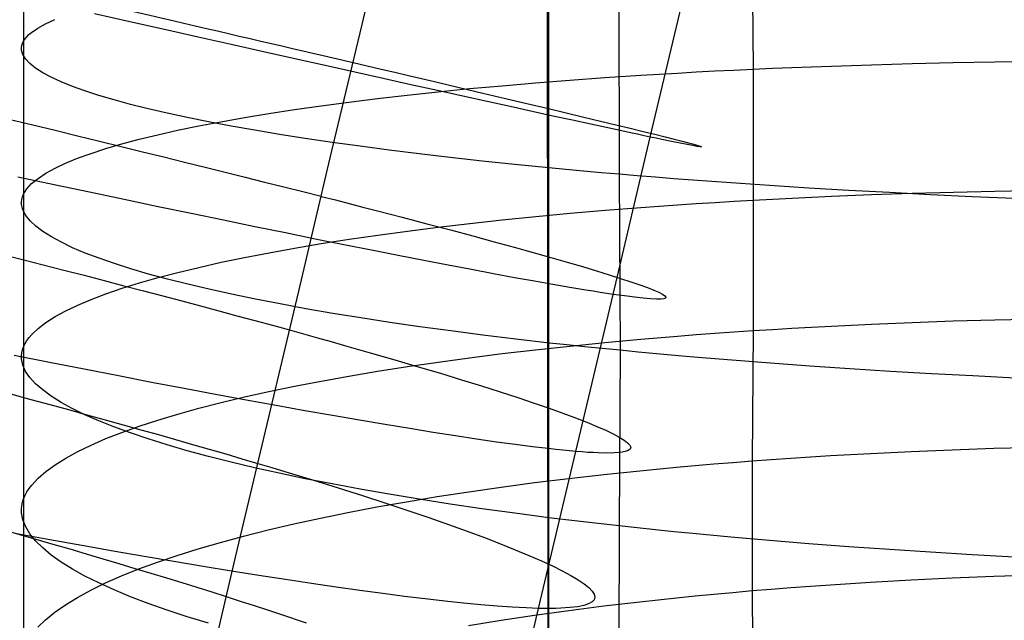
# Model space of a CAD drawing. Extents: x -383 to 1849, y -1185 to -529.
# Tile 333 of 656: x 235 to 246, y -1028 to -1021. Entities that reach past the tile are written whole.
import ezdxf

# ---------------------------------------------------------------- set-up
doc = ezdxf.new("R2010")
doc.units = 0
doc.layers.add('PREDEFINITO', color=7, linetype='CONTINUOUS')

msp = doc.modelspace()

# ---------------------------------------------------------------- linework, layer by layer
at = {"layer": 'PREDEFINITO'}
for p, q in [((241.155, -878.045, 420), (241.292, -1065.257, 420)), ((241.155, -878.045, 370), (241.292, -1065.257, 370)), ((241.285, -1079.125, 395), (241.259, -884.982, 395)), ((242.423, -1022.649, 482.773), (243.268, -1019.092, 482.701)), ((235.341, -1019.837, 663.098), (235.34, -1021.566, 663)), ((239.166, -1021.377, 497.225), (239.523, -1019.869, 497.171)), ((243.574, -1020.402, 650.514), (243.584, -1021.882, 650.4)), ((242.069, -1021.079, 676.434), (242.07, -1023.069, 676.307)), ((235.59, -1021.37, 661.078), (235.694, -1021.322, 660.604)), ((236.542, -1021.348, 474.671), (236.143, -1021.258, 474.4)), ((235.431, -1021.467, 662.035), (235.503, -1021.418, 661.556)), ((235.503, -1021.418, 661.556), (235.59, -1021.37, 661.078)), ((236.933, -1021.436, 474.955), (236.542, -1021.348, 474.671)), ((237.315, -1021.521, 475.251), (236.933, -1021.436, 474.955)), ((238.807, -1022.885, 497.307), (239.166, -1021.377, 497.225)), ((235.34, -1021.566, 663), (235.357, -1021.541, 662.758)), ((235.357, -1021.541, 662.758), (235.377, -1021.516, 662.517)), ((235.377, -1021.516, 662.517), (235.402, -1021.492, 662.276)), ((235.402, -1021.492, 662.276), (235.431, -1021.467, 662.035)), ((237.688, -1021.605, 475.559), (237.315, -1021.521, 475.251)), ((235.317, -1021.641, 663.726), (235.321, -1021.616, 663.484)), ((235.318, -1021.667, 663.968), (235.317, -1021.641, 663.726)), ((235.333, -1021.718, 664.453), (235.318, -1021.667, 663.968)), ((235.321, -1021.616, 663.484), (235.328, -1021.591, 663.242)), ((235.328, -1021.591, 663.242), (235.34, -1021.566, 663)), ((235.34, -1021.566, 663), (235.341, -1023.293, 662.866)), ((238.052, -1021.687, 475.88), (237.688, -1021.605, 475.559)), ((235.365, -1021.769, 664.937), (235.333, -1021.718, 664.453)), ((235.413, -1021.82, 665.42), (235.365, -1021.769, 664.937)), ((238.406, -1021.766, 476.212), (238.052, -1021.687, 475.88)), ((238.75, -1021.842, 476.555), (238.406, -1021.766, 476.212)), ((235.477, -1021.871, 665.901), (235.413, -1021.82, 665.42)), ((235.558, -1021.923, 666.381), (235.477, -1021.871, 665.901)), ((239.084, -1021.917, 476.908), (238.75, -1021.842, 476.555)), ((239.064, -1021.807, 497.379), (239.225, -1021.845, 497.2)), ((239.225, -1021.845, 497.2), (239.383, -1021.882, 497.019)), ((239.383, -1021.882, 497.019), (239.537, -1021.918, 496.834)), ((243.153, -1021.903, 650.626), (243.368, -1021.893, 650.511)), ((243.368, -1021.893, 650.511), (243.584, -1021.882, 650.4)), ((243.584, -1021.882, 650.4), (243.803, -1021.873, 650.293)), ((243.584, -1021.882, 650.4), (243.586, -1023.361, 650.262)), ((243.803, -1021.873, 650.293), (244.023, -1021.864, 650.19)), ((244.023, -1021.864, 650.19), (244.246, -1021.855, 650.09)), ((244.246, -1021.855, 650.09), (244.47, -1021.847, 649.995)), ((244.47, -1021.847, 649.995), (244.923, -1021.832, 649.815)), ((244.923, -1021.832, 649.815), (245.382, -1021.82, 649.652)), ((245.382, -1021.82, 649.652), (245.847, -1021.809, 649.503)), ((245.847, -1021.809, 649.503), (246.317, -1021.801, 649.37)), ((246.317, -1021.801, 649.37), (246.791, -1021.794, 649.252)), ((235.654, -1021.974, 666.858), (235.558, -1021.923, 666.381)), ((235.766, -1022.026, 667.332), (235.654, -1021.974, 666.858)), ((239.406, -1021.988, 477.272), (239.084, -1021.917, 476.908)), ((239.717, -1022.058, 477.646), (239.406, -1021.988, 477.272)), ((239.537, -1021.918, 496.834), (239.689, -1021.954, 496.646)), ((239.689, -1021.954, 496.646), (239.983, -1022.023, 496.263)), ((241.514, -1022.006, 651.677), (241.91, -1021.978, 651.393)), ((241.91, -1021.978, 651.393), (242.316, -1021.951, 651.123)), ((242.316, -1021.951, 651.123), (242.73, -1021.926, 650.867)), ((242.73, -1021.926, 650.867), (242.941, -1021.914, 650.745)), ((242.941, -1021.914, 650.745), (243.153, -1021.903, 650.626)), ((235.893, -1022.077, 667.802), (235.766, -1022.026, 667.332)), ((236.035, -1022.128, 668.269), (235.893, -1022.077, 667.802)), ((240.017, -1022.124, 478.03), (239.717, -1022.058, 477.646)), ((239.983, -1022.023, 496.263), (240.264, -1022.089, 495.87)), ((240.024, -1022.138, 652.94), (240.381, -1022.102, 652.606)), ((240.264, -1022.089, 495.87), (240.532, -1022.152, 495.466)), ((240.381, -1022.102, 652.606), (240.749, -1022.069, 652.284)), ((240.749, -1022.069, 652.284), (241.126, -1022.036, 651.974)), ((241.126, -1022.036, 651.974), (241.514, -1022.006, 651.677)), ((236.192, -1022.179, 668.731), (236.035, -1022.128, 668.269)), ((236.364, -1022.23, 669.189), (236.192, -1022.179, 668.731)), ((239.016, -1022.254, 654.01), (239.341, -1022.214, 653.643)), ((239.341, -1022.214, 653.643), (239.677, -1022.175, 653.286)), ((239.677, -1022.175, 653.286), (240.024, -1022.138, 652.94)), ((240.304, -1022.188, 478.422), (240.017, -1022.124, 478.03)), ((240.578, -1022.248, 478.824), (240.304, -1022.188, 478.422)), ((240.532, -1022.152, 495.466), (240.787, -1022.213, 495.053)), ((240.787, -1022.213, 495.053), (241.029, -1022.27, 494.632)), ((236.55, -1022.28, 669.641), (236.364, -1022.23, 669.189)), ((236.75, -1022.33, 670.087), (236.55, -1022.28, 669.641)), ((236.964, -1022.379, 670.527), (236.75, -1022.33, 670.087)), ((238.402, -1022.339, 654.774), (238.703, -1022.296, 654.387)), ((238.703, -1022.296, 654.387), (239.016, -1022.254, 654.01)), ((240.84, -1022.306, 479.234), (240.578, -1022.248, 478.824)), ((241.089, -1022.36, 479.652), (240.84, -1022.306, 479.234)), ((241.029, -1022.27, 494.632), (241.257, -1022.324, 494.201)), ((241.257, -1022.324, 494.201), (241.472, -1022.376, 493.764)), ((237.191, -1022.428, 670.96), (236.964, -1022.379, 670.527)), ((237.432, -1022.477, 671.386), (237.191, -1022.428, 670.96)), ((237.571, -1022.476, 655.988), (237.836, -1022.429, 655.575)), ((237.836, -1022.429, 655.575), (238.112, -1022.383, 655.17)), ((238.112, -1022.383, 655.17), (238.402, -1022.339, 654.774)), ((241.323, -1022.412, 480.077), (241.089, -1022.36, 479.652)), ((241.544, -1022.46, 480.511), (241.323, -1022.412, 480.077)), ((241.472, -1022.376, 493.764), (241.673, -1022.424, 493.318)), ((241.673, -1022.424, 493.318), (241.861, -1022.469, 492.866)), ((237.082, -1022.573, 656.837), (237.32, -1022.524, 656.409)), ((237.32, -1022.524, 656.409), (237.571, -1022.476, 655.988)), ((237.686, -1022.525, 671.804), (237.432, -1022.477, 671.386)), ((237.953, -1022.572, 672.214), (237.686, -1022.525, 671.804)), ((241.751, -1022.505, 480.951), (241.544, -1022.46, 480.511)), ((241.942, -1022.546, 481.397), (241.751, -1022.505, 480.951)), ((241.861, -1022.469, 492.866), (242.035, -1022.511, 492.408)), ((242.118, -1022.584, 481.85), (241.942, -1022.546, 481.397)), ((242.035, -1022.511, 492.408), (242.195, -1022.55, 491.944)), ((242.195, -1022.55, 491.944), (242.341, -1022.586, 491.476)), ((236.648, -1022.675, 657.714), (236.858, -1022.623, 657.273)), ((236.858, -1022.623, 657.273), (237.082, -1022.573, 656.837)), ((238.232, -1022.619, 672.615), (237.953, -1022.572, 672.214)), ((238.524, -1022.665, 673.006), (238.232, -1022.619, 672.615)), ((238.828, -1022.71, 673.388), (238.524, -1022.665, 673.006)), ((242.002, -1024.426, 482.86), (242.423, -1022.649, 482.773)), ((242.2, -1022.602, 482.079), (242.118, -1022.584, 481.85)), ((242.279, -1022.618, 482.309), (242.2, -1022.602, 482.079)), ((242.353, -1022.634, 482.54), (242.279, -1022.618, 482.309)), ((242.341, -1022.586, 491.476), (242.473, -1022.618, 491.002)), ((242.423, -1022.649, 482.773), (242.353, -1022.634, 482.54)), ((242.489, -1022.663, 483.007), (242.423, -1022.649, 482.773)), ((242.473, -1022.618, 491.002), (242.59, -1022.647, 490.525)), ((242.552, -1022.676, 483.242), (242.489, -1022.663, 483.007)), ((242.59, -1022.647, 490.525), (242.693, -1022.673, 490.044)), ((236.104, -1022.834, 659.073), (236.27, -1022.78, 658.615)), ((236.27, -1022.78, 658.615), (236.452, -1022.727, 658.162)), ((236.452, -1022.727, 658.162), (236.648, -1022.675, 657.714)), ((239.144, -1022.754, 673.76), (238.828, -1022.71, 673.388)), ((239.472, -1022.797, 674.121), (239.144, -1022.754, 673.76)), ((242.61, -1022.688, 483.478), (242.552, -1022.676, 483.242)), ((242.663, -1022.699, 483.716), (242.61, -1022.688, 483.478)), ((242.759, -1022.719, 484.193), (242.663, -1022.699, 483.716)), ((242.693, -1022.673, 490.044), (242.782, -1022.696, 489.56)), ((242.839, -1022.734, 484.675), (242.759, -1022.719, 484.193)), ((242.782, -1022.696, 489.56), (242.856, -1022.715, 489.073)), ((242.903, -1022.746, 485.159), (242.839, -1022.734, 484.675)), ((242.856, -1022.715, 489.073), (242.915, -1022.731, 488.585)), ((242.951, -1022.755, 485.645), (242.903, -1022.746, 485.159)), ((242.915, -1022.731, 488.585), (242.959, -1022.744, 488.095)), ((242.983, -1022.76, 486.134), (242.951, -1022.755, 485.645)), ((242.959, -1022.744, 488.095), (242.988, -1022.753, 487.605)), ((243, -1022.761, 486.623), (242.983, -1022.76, 486.134)), ((242.988, -1022.753, 487.605), (243.002, -1022.759, 487.114)), ((243.002, -1022.759, 487.114), (243, -1022.761, 486.623)), ((235.816, -1022.945, 660.003), (235.952, -1022.889, 659.536)), ((235.952, -1022.889, 659.536), (236.104, -1022.834, 659.073)), ((238.45, -1024.391, 497.42), (238.807, -1022.885, 497.307)), ((239.81, -1022.839, 674.471), (239.472, -1022.797, 674.121)), ((240.161, -1022.881, 674.809), (239.81, -1022.839, 674.471)), ((240.522, -1022.921, 675.135), (240.161, -1022.881, 674.809)), ((235.591, -1023.059, 660.947), (235.696, -1023.002, 660.473)), ((235.696, -1023.002, 660.473), (235.816, -1022.945, 660.003)), ((240.893, -1022.96, 675.448), (240.522, -1022.921, 675.135)), ((241.275, -1022.997, 675.748), (240.893, -1022.96, 675.448)), ((241.47, -1023.016, 675.893), (241.275, -1022.997, 675.748)), ((235.685, -1023.188, 474.491), (235.277, -1023.101, 474.234)), ((235.432, -1023.175, 661.903), (235.504, -1023.117, 661.424)), ((235.504, -1023.117, 661.424), (235.591, -1023.059, 660.947)), ((241.668, -1023.034, 676.035), (241.47, -1023.016, 675.893)), ((241.868, -1023.052, 676.172), (241.668, -1023.034, 676.035)), ((242.07, -1023.069, 676.307), (241.868, -1023.052, 676.172)), ((242.275, -1023.086, 676.438), (242.07, -1023.069, 676.307)), ((242.07, -1023.069, 676.307), (242.081, -1025.058, 676.148)), ((242.482, -1023.103, 676.565), (242.275, -1023.086, 676.438)), ((242.691, -1023.12, 676.688), (242.482, -1023.103, 676.565)), ((235.378, -1023.234, 662.384), (235.403, -1023.204, 662.143)), ((235.403, -1023.204, 662.143), (235.432, -1023.175, 661.903)), ((236.085, -1023.273, 474.762), (235.685, -1023.188, 474.491)), ((242.903, -1023.136, 676.808), (242.691, -1023.12, 676.688)), ((243.332, -1023.167, 677.036), (242.903, -1023.136, 676.808)), ((243.77, -1023.197, 677.25), (243.332, -1023.167, 677.036)), ((244.215, -1023.225, 677.449), (243.77, -1023.197, 677.25)), ((244.667, -1023.252, 677.634), (244.215, -1023.225, 677.449)), ((235.321, -1023.353, 663.349), (235.329, -1023.323, 663.108)), ((235.329, -1023.323, 663.108), (235.341, -1023.293, 662.866)), ((235.341, -1023.293, 662.866), (235.357, -1023.263, 662.625)), ((235.341, -1023.293, 662.866), (235.341, -1025.017, 662.699)), ((235.357, -1023.263, 662.625), (235.378, -1023.234, 662.384)), ((236.477, -1023.356, 475.045), (236.085, -1023.273, 474.762)), ((238.705, -1023.319, 497.463), (238.865, -1023.36, 497.284)), ((243.805, -1023.35, 650.155), (244.025, -1023.339, 650.052)), ((244.025, -1023.339, 650.052), (244.247, -1023.328, 649.953)), ((244.247, -1023.328, 649.953), (244.471, -1023.318, 649.857)), ((244.471, -1023.318, 649.857), (244.924, -1023.3, 649.678)), ((245.126, -1023.277, 677.803), (244.667, -1023.252, 677.634)), ((244.924, -1023.3, 649.678), (245.383, -1023.284, 649.515)), ((245.59, -1023.301, 677.958), (245.126, -1023.277, 677.803)), ((245.383, -1023.284, 649.515), (245.848, -1023.271, 649.366)), ((246.06, -1023.324, 678.098), (245.59, -1023.301, 677.958)), ((245.848, -1023.271, 649.366), (246.318, -1023.259, 649.234)), ((246.534, -1023.345, 678.223), (246.06, -1023.324, 678.098)), ((246.318, -1023.259, 649.234), (246.793, -1023.25, 649.116)), ((235.318, -1023.383, 663.591), (235.321, -1023.353, 663.349)), ((235.319, -1023.413, 663.833), (235.318, -1023.383, 663.591)), ((235.334, -1023.473, 664.317), (235.319, -1023.413, 663.833)), ((236.861, -1023.436, 475.341), (236.477, -1023.356, 475.045)), ((237.235, -1023.514, 475.65), (236.861, -1023.436, 475.341)), ((238.865, -1023.36, 497.284), (239.022, -1023.4, 497.103)), ((239.022, -1023.4, 497.103), (239.176, -1023.44, 496.918)), ((239.176, -1023.44, 496.918), (239.327, -1023.479, 496.731)), ((241.912, -1023.476, 651.253), (242.318, -1023.444, 650.984)), ((242.318, -1023.444, 650.984), (242.732, -1023.414, 650.728)), ((242.732, -1023.414, 650.728), (242.943, -1023.4, 650.606)), ((242.943, -1023.4, 650.606), (243.155, -1023.387, 650.488)), ((243.155, -1023.387, 650.488), (243.37, -1023.374, 650.373)), ((243.37, -1023.374, 650.373), (243.586, -1023.361, 650.262)), ((243.586, -1023.361, 650.262), (243.585, -1024.836, 650.097)), ((243.586, -1023.361, 650.262), (243.805, -1023.35, 650.155)), ((235.366, -1023.534, 664.8), (235.334, -1023.473, 664.317)), ((235.414, -1023.595, 665.282), (235.366, -1023.534, 664.8)), ((237.601, -1023.589, 475.97), (237.235, -1023.514, 475.65)), ((239.327, -1023.479, 496.731), (239.62, -1023.555, 496.348)), ((239.62, -1023.555, 496.348), (239.899, -1023.628, 495.954)), ((240.751, -1023.585, 652.142), (241.128, -1023.546, 651.833)), ((241.128, -1023.546, 651.833), (241.516, -1023.51, 651.536)), ((241.516, -1023.51, 651.536), (241.912, -1023.476, 651.253)), ((235.479, -1023.656, 665.762), (235.414, -1023.595, 665.282)), ((235.559, -1023.716, 666.241), (235.479, -1023.656, 665.762)), ((237.956, -1023.662, 476.302), (237.601, -1023.589, 475.97)), ((238.302, -1023.733, 476.645), (237.956, -1023.662, 476.302)), ((239.679, -1023.711, 653.142), (240.026, -1023.667, 652.797)), ((239.899, -1023.628, 495.954), (240.166, -1023.698, 495.551)), ((240.026, -1023.667, 652.797), (240.383, -1023.625, 652.464)), ((240.383, -1023.625, 652.464), (240.751, -1023.585, 652.142)), ((241.307, -1023.643, 420), (241.307, -1023.643, 370)), ((235.656, -1023.777, 666.717), (235.559, -1023.716, 666.241)), ((235.768, -1023.838, 667.191), (235.656, -1023.777, 666.717)), ((238.637, -1023.801, 476.998), (238.302, -1023.733, 476.645)), ((239.019, -1023.804, 653.865), (239.343, -1023.756, 653.498)), ((239.343, -1023.756, 653.498), (239.679, -1023.711, 653.142)), ((240.166, -1023.698, 495.551), (240.419, -1023.766, 495.138)), ((240.419, -1023.766, 495.138), (240.659, -1023.831, 494.717)), ((235.895, -1023.899, 667.661), (235.768, -1023.838, 667.191)), ((238.404, -1023.904, 654.627), (238.705, -1023.853, 654.241)), ((238.961, -1023.866, 477.362), (238.637, -1023.801, 476.998)), ((238.705, -1023.853, 654.241), (239.019, -1023.804, 653.865)), ((239.273, -1023.928, 477.736), (238.961, -1023.866, 477.362)), ((240.659, -1023.831, 494.717), (240.886, -1023.894, 494.287)), ((240.886, -1023.894, 494.287), (241.099, -1023.953, 493.849)), ((236.038, -1023.959, 668.127), (235.895, -1023.899, 667.661)), ((236.195, -1024.019, 668.588), (236.038, -1023.959, 668.127)), ((237.838, -1024.009, 655.426), (238.115, -1023.956, 655.022)), ((238.115, -1023.956, 655.022), (238.404, -1023.904, 654.627)), ((239.574, -1023.988, 478.119), (239.273, -1023.928, 477.736)), ((239.863, -1024.044, 478.511), (239.574, -1023.988, 478.119)), ((241.099, -1023.953, 493.849), (241.299, -1024.009, 493.404)), ((236.367, -1024.079, 669.045), (236.195, -1024.019, 668.588)), ((236.554, -1024.138, 669.496), (236.367, -1024.079, 669.045)), ((237.322, -1024.121, 656.259), (237.574, -1024.064, 655.839)), ((237.574, -1024.064, 655.839), (237.838, -1024.009, 655.426)), ((240.14, -1024.097, 478.913), (239.863, -1024.044, 478.511)), ((240.403, -1024.147, 479.323), (240.14, -1024.097, 478.913)), ((241.299, -1024.009, 493.404), (241.485, -1024.063, 492.952)), ((241.485, -1024.063, 492.952), (241.657, -1024.113, 492.494)), ((241.657, -1024.113, 492.494), (241.815, -1024.16, 492.03)), ((236.754, -1024.197, 669.942), (236.554, -1024.138, 669.496)), ((236.969, -1024.255, 670.381), (236.754, -1024.197, 669.942)), ((236.86, -1024.237, 657.12), (237.084, -1024.178, 656.686)), ((237.084, -1024.178, 656.686), (237.322, -1024.121, 656.259)), ((240.653, -1024.194, 479.74), (240.403, -1024.147, 479.323)), ((240.89, -1024.238, 480.166), (240.653, -1024.194, 479.74)), ((241.815, -1024.16, 492.03), (241.958, -1024.205, 491.561)), ((241.958, -1024.205, 491.561), (242.088, -1024.246, 491.088)), ((236.454, -1024.358, 658.007), (236.65, -1024.297, 657.561)), ((236.65, -1024.297, 657.561), (236.86, -1024.237, 657.12)), ((237.197, -1024.312, 670.813), (236.969, -1024.255, 670.381)), ((237.438, -1024.369, 671.238), (237.197, -1024.312, 670.813)), ((241.113, -1024.278, 480.599), (240.89, -1024.238, 480.166)), ((241.321, -1024.315, 481.039), (241.113, -1024.278, 480.599)), ((241.514, -1024.348, 481.485), (241.321, -1024.315, 481.039)), ((242.088, -1024.246, 491.088), (242.204, -1024.284, 490.611)), ((242.204, -1024.284, 490.611), (242.304, -1024.318, 490.13)), ((242.304, -1024.318, 490.13), (242.391, -1024.35, 489.646)), ((236.105, -1024.484, 658.916), (236.272, -1024.421, 658.459)), ((236.272, -1024.421, 658.459), (236.454, -1024.358, 658.007)), ((237.692, -1024.425, 671.655), (237.438, -1024.369, 671.238)), ((237.96, -1024.481, 672.064), (237.692, -1024.425, 671.655)), ((238.093, -1025.894, 497.56), (238.45, -1024.391, 497.42)), ((241.161, -1027.973, 483.139), (242.002, -1024.426, 482.86)), ((241.693, -1024.378, 481.938), (241.514, -1024.348, 481.485)), ((241.776, -1024.391, 482.167), (241.693, -1024.378, 481.938)), ((241.855, -1024.404, 482.396), (241.776, -1024.391, 482.167)), ((241.931, -1024.416, 482.628), (241.855, -1024.404, 482.396)), ((242.002, -1024.426, 482.86), (241.931, -1024.416, 482.628)), ((242.069, -1024.436, 483.094), (242.002, -1024.426, 482.86)), ((242.132, -1024.444, 483.33), (242.069, -1024.436, 483.094)), ((242.191, -1024.452, 483.566), (242.132, -1024.444, 483.33)), ((242.246, -1024.459, 483.803), (242.191, -1024.452, 483.566)), ((242.391, -1024.35, 489.646), (242.462, -1024.378, 489.159)), ((242.462, -1024.378, 489.159), (242.519, -1024.403, 488.671)), ((242.519, -1024.403, 488.671), (242.561, -1024.424, 488.182)), ((242.561, -1024.424, 488.182), (242.588, -1024.442, 487.691)), ((242.588, -1024.442, 487.691), (242.6, -1024.457, 487.201)), ((235.817, -1024.613, 659.843), (235.954, -1024.548, 659.378)), ((235.954, -1024.548, 659.378), (236.105, -1024.484, 658.916)), ((238.24, -1024.535, 672.464), (237.96, -1024.481, 672.064)), ((238.532, -1024.589, 672.855), (238.24, -1024.535, 672.464)), ((242.344, -1024.47, 484.281), (242.246, -1024.459, 483.803)), ((242.426, -1024.477, 484.762), (242.344, -1024.47, 484.281)), ((242.492, -1024.48, 485.246), (242.426, -1024.477, 484.762)), ((242.542, -1024.48, 485.732), (242.492, -1024.48, 485.246)), ((242.577, -1024.476, 486.221), (242.542, -1024.48, 485.732)), ((242.596, -1024.468, 486.71), (242.577, -1024.476, 486.221)), ((242.6, -1024.457, 487.201), (242.596, -1024.468, 486.71)), ((235.697, -1024.678, 660.313), (235.817, -1024.613, 659.843)), ((238.836, -1024.641, 673.236), (238.532, -1024.589, 672.855)), ((239.152, -1024.693, 673.607), (238.836, -1024.641, 673.236)), ((235.504, -1024.812, 661.261), (235.592, -1024.745, 660.785)), ((235.592, -1024.745, 660.785), (235.697, -1024.678, 660.313)), ((239.48, -1024.743, 673.968), (239.152, -1024.693, 673.607)), ((239.82, -1024.792, 674.317), (239.48, -1024.743, 673.968)), ((244.246, -1024.796, 649.788), (244.47, -1024.785, 649.693)), ((244.47, -1024.785, 649.693), (244.923, -1024.763, 649.515)), ((244.923, -1024.763, 649.515), (245.382, -1024.744, 649.351)), ((245.382, -1024.744, 649.351), (245.847, -1024.727, 649.204)), ((245.847, -1024.727, 649.204), (246.317, -1024.714, 649.071)), ((246.317, -1024.714, 649.071), (246.791, -1024.702, 648.954)), ((235.403, -1024.914, 661.978), (235.433, -1024.88, 661.738)), ((235.433, -1024.88, 661.738), (235.504, -1024.812, 661.261)), ((238.347, -1024.828, 497.576), (238.506, -1024.873, 497.398)), ((238.506, -1024.873, 497.398), (238.663, -1024.916, 497.217)), ((240.17, -1024.84, 674.654), (239.82, -1024.792, 674.317)), ((240.531, -1024.887, 674.979), (240.17, -1024.84, 674.654)), ((240.903, -1024.932, 675.291), (240.531, -1024.887, 674.979)), ((242.731, -1024.898, 650.562), (242.941, -1024.881, 650.44)), ((242.941, -1024.881, 650.44), (243.154, -1024.866, 650.322)), ((243.154, -1024.866, 650.322), (243.368, -1024.85, 650.207)), ((243.368, -1024.85, 650.207), (243.585, -1024.836, 650.097)), ((243.585, -1024.836, 650.097), (243.573, -1026.307, 649.907)), ((243.585, -1024.836, 650.097), (243.803, -1024.822, 649.99)), ((243.803, -1024.822, 649.99), (244.024, -1024.809, 649.887)), ((244.024, -1024.809, 649.887), (244.246, -1024.796, 649.788)), ((235.341, -1025.017, 662.699), (235.357, -1024.982, 662.458)), ((235.357, -1024.982, 662.458), (235.378, -1024.948, 662.218)), ((235.378, -1024.948, 662.218), (235.403, -1024.914, 661.978)), ((238.663, -1024.916, 497.217), (238.817, -1024.959, 497.032)), ((238.817, -1024.959, 497.032), (238.967, -1025.002, 496.845)), ((238.967, -1025.002, 496.845), (239.258, -1025.085, 496.463)), ((241.286, -1024.976, 675.591), (240.903, -1024.932, 675.291)), ((241.481, -1024.997, 675.735), (241.286, -1024.976, 675.591)), ((241.678, -1025.018, 675.876), (241.481, -1024.997, 675.735)), ((241.514, -1025.01, 651.367), (241.911, -1024.97, 651.085)), ((241.911, -1024.97, 651.085), (242.317, -1024.933, 650.816)), ((242.317, -1024.933, 650.816), (242.731, -1024.898, 650.562)), ((235.634, -1025.195, 474.901), (235.233, -1025.116, 474.63)), ((235.317, -1025.121, 663.421), (235.321, -1025.086, 663.18)), ((235.321, -1025.086, 663.18), (235.329, -1025.051, 662.939)), ((235.329, -1025.051, 662.939), (235.341, -1025.017, 662.699)), ((235.341, -1025.017, 662.699), (235.341, -1026.736, 662.496)), ((239.258, -1025.085, 496.463), (239.536, -1025.165, 496.07)), ((240.382, -1025.142, 652.292), (240.75, -1025.096, 651.971)), ((240.75, -1025.096, 651.971), (241.127, -1025.052, 651.663)), ((241.127, -1025.052, 651.663), (241.514, -1025.01, 651.367)), ((241.878, -1025.038, 676.014), (241.678, -1025.018, 675.876)), ((242.081, -1025.058, 676.148), (241.878, -1025.038, 676.014)), ((242.081, -1025.058, 676.148), (242.07, -1027.042, 675.936)), ((242.285, -1025.078, 676.278), (242.081, -1025.058, 676.148)), ((242.492, -1025.097, 676.405), (242.285, -1025.078, 676.278)), ((242.702, -1025.116, 676.528), (242.492, -1025.097, 676.405)), ((242.914, -1025.135, 676.648), (242.702, -1025.116, 676.528)), ((235.318, -1025.156, 663.663), (235.317, -1025.121, 663.421)), ((235.333, -1025.225, 664.145), (235.318, -1025.156, 663.663)), ((235.364, -1025.296, 664.626), (235.333, -1025.225, 664.145)), ((236.027, -1025.273, 475.185), (235.634, -1025.195, 474.901)), ((239.536, -1025.165, 496.07), (239.801, -1025.243, 495.667)), ((239.678, -1025.242, 652.969), (240.025, -1025.191, 652.625)), ((240.025, -1025.191, 652.625), (240.382, -1025.142, 652.292)), ((243.343, -1025.17, 676.875), (242.914, -1025.135, 676.648)), ((243.781, -1025.204, 677.088), (243.343, -1025.17, 676.875)), ((244.226, -1025.236, 677.287), (243.781, -1025.204, 677.088)), ((235.412, -1025.366, 665.107), (235.364, -1025.296, 664.626)), ((236.412, -1025.347, 475.482), (236.027, -1025.273, 475.185)), ((239.018, -1025.349, 653.689), (239.342, -1025.294, 653.323)), ((239.342, -1025.294, 653.323), (239.678, -1025.242, 652.969)), ((239.801, -1025.243, 495.667), (240.052, -1025.318, 495.255)), ((240.052, -1025.318, 495.255), (240.291, -1025.391, 494.834)), ((244.678, -1025.267, 677.47), (244.226, -1025.236, 677.287)), ((245.136, -1025.296, 677.639), (244.678, -1025.267, 677.47)), ((245.6, -1025.323, 677.793), (245.136, -1025.296, 677.639)), ((246.07, -1025.348, 677.932), (245.6, -1025.323, 677.793)), ((235.476, -1025.436, 665.586), (235.412, -1025.366, 665.107)), ((235.557, -1025.506, 666.063), (235.476, -1025.436, 665.586)), ((236.788, -1025.42, 475.79), (236.412, -1025.347, 475.482)), ((237.154, -1025.489, 476.11), (236.788, -1025.42, 475.79)), ((238.403, -1025.464, 654.449), (238.704, -1025.405, 654.064)), ((238.704, -1025.405, 654.064), (239.018, -1025.349, 653.689)), ((240.291, -1025.391, 494.834), (240.516, -1025.461, 494.405)), ((246.544, -1025.371, 678.057), (246.07, -1025.348, 677.932)), ((235.653, -1025.576, 666.538), (235.557, -1025.506, 666.063)), ((237.511, -1025.556, 476.442), (237.154, -1025.489, 476.11)), ((237.857, -1025.621, 476.785), (237.511, -1025.556, 476.442)), ((237.837, -1025.585, 655.246), (238.114, -1025.524, 654.843)), ((238.114, -1025.524, 654.843), (238.403, -1025.464, 654.449)), ((240.516, -1025.461, 494.405), (240.728, -1025.528, 493.968)), ((240.728, -1025.528, 493.968), (240.926, -1025.593, 493.524)), ((235.764, -1025.646, 667.01), (235.653, -1025.576, 666.538)), ((235.891, -1025.716, 667.478), (235.764, -1025.646, 667.01)), ((237.322, -1025.713, 656.076), (237.573, -1025.648, 655.657)), ((237.573, -1025.648, 655.657), (237.837, -1025.585, 655.246)), ((238.194, -1025.682, 477.138), (237.857, -1025.621, 476.785)), ((240.926, -1025.593, 493.524), (241.11, -1025.654, 493.073)), ((241.11, -1025.654, 493.073), (241.28, -1025.713, 492.615)), ((236.034, -1025.786, 667.942), (235.891, -1025.716, 667.478)), ((236.191, -1025.855, 668.402), (236.034, -1025.786, 667.942)), ((236.859, -1025.846, 656.935), (237.084, -1025.779, 656.502)), ((237.084, -1025.779, 656.502), (237.322, -1025.713, 656.076)), ((238.519, -1025.74, 477.502), (238.194, -1025.682, 477.138)), ((238.833, -1025.796, 477.876), (238.519, -1025.74, 477.502)), ((241.28, -1025.713, 492.615), (241.436, -1025.769, 492.152)), ((241.436, -1025.769, 492.152), (241.578, -1025.822, 491.684)), ((236.362, -1025.923, 668.858), (236.191, -1025.855, 668.402)), ((236.649, -1025.915, 657.374), (236.859, -1025.846, 656.935)), ((237.737, -1027.396, 497.731), (238.093, -1025.894, 497.56)), ((239.136, -1025.848, 478.259), (238.833, -1025.796, 477.876)), ((239.426, -1025.897, 478.651), (239.136, -1025.848, 478.259)), ((239.704, -1025.943, 479.052), (239.426, -1025.897, 478.651)), ((241.578, -1025.822, 491.684), (241.706, -1025.871, 491.212)), ((241.706, -1025.871, 491.212), (241.82, -1025.918, 490.735)), ((236.272, -1026.056, 658.27), (236.453, -1025.985, 657.819)), ((236.548, -1025.991, 669.307), (236.362, -1025.923, 668.858)), ((236.453, -1025.985, 657.819), (236.649, -1025.915, 657.374)), ((236.748, -1026.059, 669.751), (236.548, -1025.991, 669.307)), ((239.97, -1025.986, 479.461), (239.704, -1025.943, 479.052)), ((240.222, -1026.025, 479.879), (239.97, -1025.986, 479.461)), ((241.82, -1025.918, 490.735), (241.919, -1025.961, 490.255)), ((241.919, -1025.961, 490.255), (242.003, -1026.002, 489.772)), ((242.003, -1026.002, 489.772), (242.073, -1026.039, 489.286)), ((236.105, -1026.128, 658.725), (236.272, -1026.056, 658.27)), ((236.962, -1026.126, 670.189), (236.748, -1026.059, 669.751)), ((240.46, -1026.061, 480.304), (240.222, -1026.025, 479.879)), ((240.685, -1026.094, 480.736), (240.46, -1026.061, 480.304)), ((240.895, -1026.123, 481.175), (240.685, -1026.094, 480.736)), ((242.073, -1026.039, 489.286), (242.128, -1026.072, 488.799)), ((242.128, -1026.072, 488.799), (242.167, -1026.103, 488.31)), ((242.167, -1026.103, 488.31), (242.192, -1026.13, 487.82)), ((235.817, -1026.275, 659.65), (235.953, -1026.201, 659.185)), ((235.953, -1026.201, 659.185), (236.105, -1026.128, 658.725)), ((237.19, -1026.192, 670.62), (236.962, -1026.126, 670.189)), ((237.43, -1026.257, 671.043), (237.19, -1026.192, 670.62)), ((241.091, -1026.148, 481.621), (240.895, -1026.123, 481.175)), ((241.271, -1026.169, 482.073), (241.091, -1026.148, 481.621)), ((241.355, -1026.179, 482.301), (241.271, -1026.169, 482.073)), ((241.435, -1026.187, 482.531), (241.355, -1026.179, 482.301)), ((241.512, -1026.194, 482.762), (241.435, -1026.187, 482.531)), ((241.584, -1026.201, 482.994), (241.512, -1026.194, 482.762)), ((241.652, -1026.206, 483.228), (241.584, -1026.201, 482.994)), ((241.717, -1026.211, 483.463), (241.652, -1026.206, 483.228)), ((241.777, -1026.214, 483.699), (241.717, -1026.211, 483.463)), ((241.833, -1026.217, 483.936), (241.777, -1026.214, 483.699)), ((241.933, -1026.219, 484.413), (241.833, -1026.217, 483.936)), ((242.017, -1026.217, 484.894), (241.933, -1026.219, 484.413)), ((242.086, -1026.211, 485.377), (242.017, -1026.217, 484.894)), ((242.138, -1026.202, 485.863), (242.086, -1026.211, 485.377)), ((242.175, -1026.19, 486.351), (242.138, -1026.202, 485.863)), ((242.196, -1026.173, 486.84), (242.175, -1026.19, 486.351)), ((242.192, -1026.13, 487.82), (242.202, -1026.153, 487.33)), ((242.202, -1026.153, 487.33), (242.196, -1026.173, 486.84)), ((244.458, -1026.248, 649.505), (244.911, -1026.223, 649.327)), ((244.911, -1026.223, 649.327), (245.37, -1026.201, 649.165)), ((245.37, -1026.201, 649.165), (245.835, -1026.181, 649.017)), ((245.835, -1026.181, 649.017), (246.305, -1026.165, 648.885)), ((246.305, -1026.165, 648.885), (246.78, -1026.151, 648.768)), ((235.697, -1026.35, 660.118), (235.817, -1026.275, 659.65)), ((237.685, -1026.321, 671.459), (237.43, -1026.257, 671.043)), ((237.951, -1026.385, 671.866), (237.685, -1026.321, 671.459)), ((237.989, -1026.335, 497.718), (238.148, -1026.382, 497.54)), ((242.929, -1026.359, 650.249), (243.142, -1026.341, 650.131)), ((243.142, -1026.341, 650.131), (243.356, -1026.324, 650.017)), ((243.356, -1026.324, 650.017), (243.573, -1026.307, 649.907)), ((243.573, -1026.307, 649.907), (243.791, -1026.291, 649.801)), ((243.573, -1026.307, 649.907), (243.573, -1027.773, 649.683)), ((243.791, -1026.291, 649.801), (244.011, -1026.276, 649.698)), ((244.011, -1026.276, 649.698), (244.234, -1026.262, 649.6)), ((244.234, -1026.262, 649.6), (244.458, -1026.248, 649.505)), ((235.504, -1026.503, 661.063), (235.592, -1026.426, 660.589)), ((235.592, -1026.426, 660.589), (235.697, -1026.35, 660.118)), ((238.231, -1026.447, 672.265), (237.951, -1026.385, 671.866)), ((238.148, -1026.382, 497.54), (238.304, -1026.429, 497.358)), ((238.523, -1026.508, 672.655), (238.231, -1026.447, 672.265)), ((238.304, -1026.429, 497.358), (238.456, -1026.476, 497.174)), ((241.899, -1026.46, 650.89), (242.304, -1026.418, 650.623)), ((242.304, -1026.418, 650.623), (242.719, -1026.378, 650.37)), ((242.719, -1026.378, 650.37), (242.929, -1026.359, 650.249)), ((235.433, -1026.58, 661.539), (235.504, -1026.503, 661.063)), ((238.456, -1026.476, 497.174), (238.606, -1026.521, 496.987)), ((238.827, -1026.568, 673.034), (238.523, -1026.508, 672.655)), ((238.606, -1026.521, 496.987), (238.895, -1026.611, 496.605)), ((240.738, -1026.604, 651.772), (241.115, -1026.553, 651.465)), ((241.115, -1026.553, 651.465), (241.502, -1026.506, 651.171)), ((241.502, -1026.506, 651.171), (241.899, -1026.46, 650.89)), ((235.357, -1026.696, 662.256), (235.378, -1026.657, 662.017)), ((235.378, -1026.657, 662.017), (235.403, -1026.618, 661.778)), ((235.403, -1026.618, 661.778), (235.433, -1026.58, 661.539)), ((239.143, -1026.627, 673.404), (238.827, -1026.568, 673.034)), ((238.895, -1026.611, 496.605), (239.171, -1026.699, 496.212)), ((239.471, -1026.684, 673.763), (239.143, -1026.627, 673.404)), ((240.014, -1026.711, 652.422), (240.371, -1026.656, 652.091)), ((240.371, -1026.656, 652.091), (240.738, -1026.604, 651.772)), ((235.321, -1026.814, 662.976), (235.329, -1026.775, 662.736)), ((235.329, -1026.775, 662.736), (235.341, -1026.736, 662.496)), ((235.341, -1026.736, 662.496), (235.357, -1026.696, 662.256)), ((235.341, -1026.736, 662.496), (235.342, -1030.158, 661.979)), ((239.171, -1026.699, 496.212), (239.434, -1026.784, 495.809)), ((239.332, -1026.828, 653.117), (239.667, -1026.769, 652.764)), ((239.434, -1026.784, 495.809), (239.684, -1026.867, 495.397)), ((239.81, -1026.74, 674.111), (239.471, -1026.684, 673.763)), ((239.667, -1026.769, 652.764), (240.014, -1026.711, 652.422)), ((240.16, -1026.795, 674.447), (239.81, -1026.74, 674.111)), ((235.318, -1026.854, 663.217), (235.321, -1026.814, 662.976)), ((235.319, -1026.893, 663.457), (235.318, -1026.854, 663.217)), ((235.333, -1026.973, 663.938), (235.319, -1026.893, 663.457)), ((238.695, -1026.954, 653.854), (239.007, -1026.89, 653.48)), ((239.007, -1026.89, 653.48), (239.332, -1026.828, 653.117)), ((239.684, -1026.867, 495.397), (239.92, -1026.947, 494.976)), ((240.521, -1026.848, 674.771), (240.16, -1026.795, 674.447)), ((240.893, -1026.899, 675.082), (240.521, -1026.848, 674.771)), ((241.275, -1026.949, 675.381), (240.893, -1026.899, 675.082)), ((235.365, -1027.052, 664.418), (235.333, -1026.973, 663.938)), ((238.394, -1027.019, 654.237), (238.695, -1026.954, 653.854)), ((239.92, -1026.947, 494.976), (240.143, -1027.025, 494.546)), ((241.47, -1026.973, 675.525), (241.275, -1026.949, 675.381)), ((241.667, -1026.996, 675.666), (241.47, -1026.973, 675.525)), ((241.867, -1027.02, 675.803), (241.667, -1026.996, 675.666)), ((235.413, -1027.132, 664.897), (235.365, -1027.052, 664.418)), ((237.828, -1027.156, 655.029), (238.105, -1027.087, 654.629)), ((238.105, -1027.087, 654.629), (238.394, -1027.019, 654.237)), ((240.143, -1027.025, 494.546), (240.352, -1027.101, 494.109)), ((240.352, -1027.101, 494.109), (240.548, -1027.173, 493.665)), ((242.07, -1027.042, 675.936), (241.867, -1027.02, 675.803)), ((242.07, -1027.042, 675.936), (242.069, -1029.022, 675.693)), ((242.275, -1027.065, 676.066), (242.07, -1027.042, 675.936)), ((242.482, -1027.086, 676.193), (242.275, -1027.065, 676.066)), ((242.691, -1027.108, 676.315), (242.482, -1027.086, 676.193)), ((242.903, -1027.128, 676.434), (242.691, -1027.108, 676.315)), ((235.636, -1027.199, 475.388), (235.265, -1027.131, 475.118)), ((235.477, -1027.212, 665.374), (235.413, -1027.132, 664.897)), ((235.557, -1027.291, 665.85), (235.477, -1027.212, 665.374)), ((235.999, -1027.264, 475.669), (235.636, -1027.199, 475.388)), ((237.314, -1027.3, 655.855), (237.565, -1027.228, 655.438)), ((237.565, -1027.228, 655.438), (237.828, -1027.156, 655.029)), ((240.548, -1027.173, 493.665), (240.73, -1027.243, 493.214)), ((243.332, -1027.168, 676.661), (242.903, -1027.128, 676.434)), ((243.77, -1027.207, 676.874), (243.332, -1027.168, 676.661)), ((244.215, -1027.243, 677.072), (243.77, -1027.207, 676.874)), ((235.654, -1027.371, 666.323), (235.557, -1027.291, 665.85)), ((236.355, -1027.327, 475.96), (235.999, -1027.264, 475.669)), ((236.702, -1027.387, 476.262), (236.355, -1027.327, 475.96)), ((237.077, -1027.375, 656.279), (237.314, -1027.3, 655.855)), ((240.73, -1027.243, 493.214), (240.898, -1027.31, 492.757)), ((240.898, -1027.31, 492.757), (241.052, -1027.374, 492.294)), ((244.668, -1027.277, 677.255), (244.215, -1027.243, 677.072)), ((245.126, -1027.309, 677.423), (244.668, -1027.277, 677.255)), ((245.59, -1027.339, 677.577), (245.126, -1027.309, 677.423)), ((246.06, -1027.367, 677.716), (245.59, -1027.339, 677.577)), ((235.765, -1027.45, 666.793), (235.654, -1027.371, 666.323)), ((235.893, -1027.529, 667.26), (235.765, -1027.45, 666.793)), ((236.643, -1027.528, 657.147), (236.853, -1027.45, 656.71)), ((237.04, -1027.445, 476.575), (236.702, -1027.387, 476.262)), ((236.853, -1027.45, 656.71), (237.077, -1027.375, 656.279)), ((237.37, -1027.5, 476.897), (237.04, -1027.445, 476.575)), ((237.383, -1028.893, 497.93), (237.737, -1027.396, 497.731)), ((241.052, -1027.374, 492.294), (241.192, -1027.435, 491.826)), ((241.192, -1027.435, 491.826), (241.318, -1027.494, 491.353)), ((246.534, -1027.393, 677.84), (246.06, -1027.367, 677.716)), ((236.035, -1027.608, 667.723), (235.893, -1027.529, 667.26)), ((236.448, -1027.606, 657.59), (236.643, -1027.528, 657.147)), ((237.69, -1027.552, 477.229), (237.37, -1027.5, 476.897)), ((238.001, -1027.602, 477.57), (237.69, -1027.552, 477.229)), ((241.318, -1027.494, 491.353), (241.429, -1027.549, 490.876)), ((241.429, -1027.549, 490.876), (241.526, -1027.601, 490.396)), ((236.192, -1027.686, 668.182), (236.035, -1027.608, 667.723)), ((236.267, -1027.686, 658.038), (236.448, -1027.606, 657.59)), ((238.302, -1027.648, 477.92), (238.001, -1027.602, 477.57)), ((238.593, -1027.692, 478.278), (238.302, -1027.648, 477.92)), ((241.526, -1027.601, 490.396), (241.608, -1027.65, 489.913)), ((241.608, -1027.65, 489.913), (241.676, -1027.696, 489.427)), ((244.458, -1027.706, 649.282), (244.911, -1027.677, 649.105)), ((244.911, -1027.677, 649.105), (245.37, -1027.652, 648.943)), ((245.37, -1027.652, 648.943), (245.835, -1027.629, 648.796)), ((245.835, -1027.629, 648.796), (246.305, -1027.61, 648.664)), ((246.305, -1027.61, 648.664), (246.78, -1027.595, 648.547)), ((235.95, -1027.849, 658.95), (236.101, -1027.767, 658.492)), ((236.101, -1027.767, 658.492), (236.267, -1027.686, 658.038)), ((236.363, -1027.764, 668.635), (236.192, -1027.686, 668.182)), ((236.549, -1027.841, 669.084), (236.363, -1027.764, 668.635)), ((238.873, -1027.733, 478.645), (238.593, -1027.692, 478.278)), ((239.142, -1027.771, 479.02), (238.873, -1027.733, 478.645)), ((239.4, -1027.806, 479.402), (239.142, -1027.771, 479.02)), ((241.676, -1027.696, 489.427), (241.728, -1027.739, 488.94)), ((241.728, -1027.739, 488.94), (241.766, -1027.778, 488.451)), ((241.766, -1027.778, 488.451), (241.788, -1027.814, 487.962)), ((243.356, -1027.792, 649.793), (243.573, -1027.773, 649.683)), ((243.573, -1027.773, 649.683), (243.791, -1027.755, 649.577)), ((243.573, -1027.773, 649.683), (243.585, -1029.233, 649.424)), ((243.791, -1027.755, 649.577), (244.011, -1027.738, 649.475)), ((244.011, -1027.738, 649.475), (244.234, -1027.721, 649.377)), ((244.234, -1027.721, 649.377), (244.458, -1027.706, 649.282)), ((235.814, -1027.932, 659.412), (235.95, -1027.849, 658.95)), ((236.749, -1027.917, 669.526), (236.549, -1027.841, 669.084)), ((237.632, -1027.839, 497.89), (237.79, -1027.89, 497.712)), ((237.79, -1027.89, 497.712), (237.945, -1027.94, 497.531)), ((239.646, -1027.838, 479.792), (239.4, -1027.806, 479.402)), ((239.881, -1027.866, 480.189), (239.646, -1027.838, 479.792)), ((240.103, -1027.892, 480.593), (239.881, -1027.866, 480.189)), ((240.313, -1027.914, 481.003), (240.103, -1027.892, 480.593)), ((241.765, -1027.901, 486.493), (241.726, -1027.922, 486.006)), ((241.788, -1027.875, 486.982), (241.765, -1027.901, 486.493)), ((241.788, -1027.814, 487.962), (241.796, -1027.846, 487.472)), ((241.796, -1027.846, 487.472), (241.788, -1027.875, 486.982)), ((241.899, -1027.946, 650.663), (242.304, -1027.898, 650.397)), ((242.304, -1027.898, 650.397), (242.719, -1027.853, 650.144)), ((242.719, -1027.853, 650.144), (242.929, -1027.832, 650.023)), ((242.929, -1027.832, 650.023), (243.141, -1027.811, 649.906)), ((243.141, -1027.811, 649.906), (243.356, -1027.792, 649.793)), ((235.694, -1028.017, 659.878), (235.814, -1027.932, 659.412)), ((236.963, -1027.992, 669.962), (236.749, -1027.917, 669.526)), ((237.191, -1028.067, 670.392), (236.963, -1027.992, 669.962)), ((237.945, -1027.94, 497.531), (238.097, -1027.99, 497.347)), ((238.097, -1027.99, 497.347), (238.246, -1028.039, 497.16)), ((240.509, -1027.932, 481.419), (240.313, -1027.914, 481.003)), ((240.693, -1027.948, 481.841), (240.509, -1027.932, 481.419)), ((240.863, -1027.96, 482.269), (240.693, -1027.948, 481.841)), ((240.744, -1029.742, 483.34), (241.161, -1027.973, 483.139)), ((241.019, -1027.968, 482.701), (240.863, -1027.96, 482.269)), ((241.161, -1027.973, 483.139), (241.019, -1027.968, 482.701)), ((241.115, -1028.05, 651.236), (241.502, -1027.996, 650.943)), ((241.23, -1027.974, 483.372), (241.161, -1027.973, 483.139)), ((241.295, -1027.975, 483.607), (241.23, -1027.974, 483.372)), ((241.356, -1027.974, 483.843), (241.295, -1027.975, 483.607)), ((241.413, -1027.972, 484.08), (241.356, -1027.974, 483.843)), ((241.515, -1027.965, 484.557), (241.413, -1027.972, 484.08)), ((241.502, -1027.996, 650.943), (241.899, -1027.946, 650.663)), ((241.601, -1027.955, 485.037), (241.515, -1027.965, 484.557)), ((241.671, -1027.94, 485.52), (241.601, -1027.955, 485.037)), ((241.726, -1027.922, 486.006), (241.671, -1027.94, 485.52)), ((235.503, -1028.187, 660.82), (235.59, -1028.102, 660.347)), ((235.59, -1028.102, 660.347), (235.694, -1028.017, 659.878)), ((237.432, -1028.14, 670.814), (237.191, -1028.067, 670.392)), ((238.246, -1028.039, 497.16), (238.534, -1028.136, 496.779)), ((240.37, -1028.165, 651.86), (240.738, -1028.106, 651.542)), ((240.738, -1028.106, 651.542), (241.115, -1028.05, 651.236))]:
    msp.add_line(p, q, dxfattribs=at)
at = {"layer": 'PREDEFINITO', "extrusion": (0.222434, 0.974935, -0.005046)}
msp.add_arc((-449.354, 481.966, -945.53), 15.315, 97.1195, 135.9508, dxfattribs=at)
at = {"layer": 'PREDEFINITO', "extrusion": (0.222352, 0.974678, -0.023702)}
msp.add_arc((-449.343, 464.311, -956.121), 15.281, 99.363, 135.9553, dxfattribs=at)
at = {"layer": 'PREDEFINITO', "extrusion": (0.222308, 0.974059, -0.042289)}
msp.add_arc((-449.448, 446.534, -966.299), 15.235, 101.6382, 135.9792, dxfattribs=at)
at = {"layer": 'PREDEFINITO', "extrusion": (0.221986, 0.973136, -0.061068)}
msp.add_arc((-449.381, 428.415, -976.328), 15.138, 103.8996, 136.0841, dxfattribs=at)
at = {"layer": 'PREDEFINITO', "extrusion": (0.221755, 0.971847, -0.079618)}
msp.add_arc((-449.467, 410.289, -985.847), 15.072, 106.1899, 136.1246, dxfattribs=at)
at = {"layer": 'PREDEFINITO', "extrusion": (0.221398, 0.970218, -0.098288)}
msp.add_arc((-449.523, 391.881, -995.107), 14.966, 108.5198, 136.2448, dxfattribs=at)

doc.saveas('drawing.dxf')
